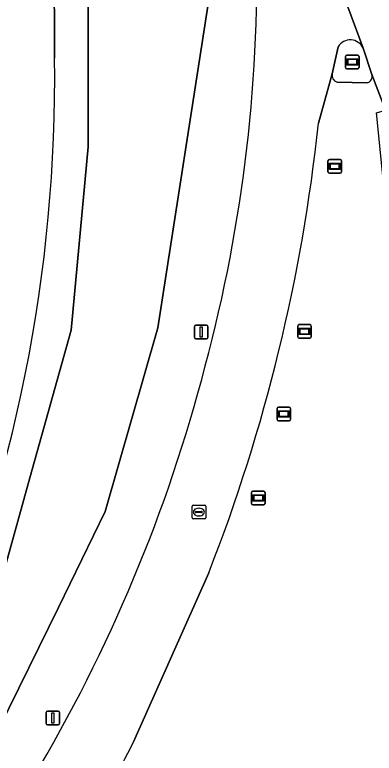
# Model space of a CAD drawing. Extents: x 154324 to 155744, y 382937 to 384188.
# Drawn here: x 155082.5 to 155108.8, y 383239.7 to 383293.7 of the extents above; entities that cross this region are included whole.
import ezdxf

# ---------------------------------------------------------------- set-up
doc = ezdxf.new("R2010")
doc.units = 0
for name, color, linetype in [('IMGEO_Berm_groen', 7, 'Continuous'), ('IMGEO_Fietspad_gesloten', 7, 'Continuous'), ('IMGEO_Groenvoorziening', 7, 'Continuous'), ('IMGEO_Lichtmast', 7, 'Continuous'), ('IMGEO_Rijbaan_regionaal_gesloten', 7, 'Continuous'), ('IMGEO_Rioolput', 7, 'Continuous'), ('IMGEO_Verkeersbord', 7, 'Continuous'), ('IMGEO_Verkeerseiland_open', 7, 'Continuous'), ('IMGEO_Wegwijzer', 7, 'Continuous')]:
    doc.layers.add(name, color=color, linetype=linetype)

msp = doc.modelspace()

# ---------------------------------------------------------------- linework, layer by layer
at = {"layer": 'IMGEO_Berm_groen'}
msp.add_lwpolyline([(155099.297, 383313.875), (155099.567, 383313.904), (155097.848, 383325.634), (155095.535, 383325.326), (155095.807, 383312.144), (155096.776, 383295.415), (155092.963, 383270.8), (155089.107, 383257.395), (155085.714, 383250.375), (155080.634, 383240.078), (155071.266, 383224.593), (155061.11, 383215.947), (155071.677, 383232.691), (155081.284, 383251.493), (155083.628, 383259.846), (155086.643, 383270.638), (155087.872, 383284.02), (155087.88, 383295.431), (155087.898, 383324.309), (155085.135, 383323.941), (155085.346, 383312.247), (155085.424, 383290.508)], dxfattribs=at)
msp.add_lwpolyline([(155095.535, 383325.326), (155087.898, 383324.309), (155087.88, 383295.431), (155087.872, 383284.02), (155086.643, 383270.638), (155083.628, 383259.846), (155081.284, 383251.493), (155071.677, 383232.691), (155061.11, 383215.947), (155071.266, 383224.593), (155080.634, 383240.078), (155085.714, 383250.375), (155089.107, 383257.395), (155092.963, 383270.8), (155096.776, 383295.415), (155095.807, 383312.144)], close=True, dxfattribs=at)
for centre, radius, start, end in [((154988.204, 383296.878), 112.004, 345.07078, 1.6546), ((154975.341, 383289.049), 110.093, 336.56849, 0.75952), ((154984.729, 383297.039), 115.405, 329.16273, 345.43809)]:
    msp.add_arc(centre, radius, start, end, dxfattribs=at)
at = {"layer": 'IMGEO_Fietspad_gesloten'}
msp.add_lwpolyline([(155085.424, 383290.508), (155085.346, 383312.247), (155085.135, 383323.941), (155085.067, 383327.696), (155084.447, 383341.596), (155080.698, 383395.149)], dxfattribs=at)
msp.add_arc((154975.341, 383289.049), 110.093, 336.56849, 0.75952, dxfattribs=at)
at = {"layer": 'IMGEO_Groenvoorziening'}
for points in [[(155105.7, 383289.369), (155104.685, 383285.752)], [(155113.974, 383237.877), (155113.745, 383238.359), (155108.916, 383286.514), (155109.574, 383286.695), (155108.58, 383289.319)], [(155108.234, 383288.694), (155106.045, 383288.758)], [(155096.679, 383252.918), (155091.187, 383240.575)]]:
    msp.add_lwpolyline(points, dxfattribs=at)
for centre, radius, start, end in [((155106.182, 383289.238), 0.5, 164.8352, 254.0672), ((155108.112, 383289.17), 0.491, 284.3333, 17.7289), ((154978.613, 383299.099), 126.777, 338.63712, 353.95651), ((155010.91, 383280.29), 89.563, 324.24823, 333.67742)]:
    msp.add_arc(centre, radius, start, end, dxfattribs=at)
at = {"layer": 'IMGEO_Lichtmast'}
for p, q in [((155095.628, 383270.104), (155095.628, 383270.904)), ((155095.628, 383270.904), (155095.628, 383270.104)), ((155095.728, 383271.004), (155096.518, 383271.004)), ((155096.518, 383271.004), (155095.728, 383271.004)), ((155096.618, 383270.904), (155096.618, 383270.104)), ((155096.618, 383270.104), (155096.618, 383270.904)), ((155096.518, 383270.004), (155095.728, 383270.004)), ((155095.728, 383270.004), (155096.518, 383270.004)), ((155084.8, 383241.911), (155084.8, 383242.711)), ((155084.8, 383242.711), (155084.8, 383241.911)), ((155084.9, 383242.811), (155085.69, 383242.811)), ((155085.69, 383242.811), (155084.9, 383242.811)), ((155085.79, 383242.711), (155085.79, 383241.911)), ((155085.79, 383241.911), (155085.79, 383242.711)), ((155085.69, 383241.811), (155084.9, 383241.811)), ((155084.9, 383241.811), (155085.69, 383241.811))]:
    msp.add_line(p, q, dxfattribs=at)
for points in [[(155096.048, 383270.879), (155096.198, 383270.879), (155096.198, 383270.129), (155096.048, 383270.129), (155096.048, 383270.879)], [(155085.22, 383242.686), (155085.37, 383242.686), (155085.37, 383241.936), (155085.22, 383241.936), (155085.22, 383242.686)]]:
    msp.add_lwpolyline(points, dxfattribs=at)
for centre, start, end in [((155095.728, 383270.904), 90, 180), ((155095.728, 383270.904), 90, 180), ((155096.518, 383270.904), 0, 90), ((155096.518, 383270.904), 360, 90), ((155095.728, 383270.104), 180, 270), ((155095.728, 383270.104), 180, 270), ((155096.518, 383270.104), 270, 0), ((155096.518, 383270.104), 270, 0), ((155084.9, 383242.711), 90, 180), ((155084.9, 383242.711), 90, 180), ((155085.69, 383242.711), 0, 90), ((155085.69, 383242.711), 360, 90), ((155084.9, 383241.911), 180, 270), ((155084.9, 383241.911), 180, 270), ((155085.69, 383241.911), 270, 0), ((155085.69, 383241.911), 270, 0)]:
    msp.add_arc(centre, 0.1, start, end, dxfattribs=at)
at = {"layer": 'IMGEO_Rijbaan_regionaal_gesloten'}
for points in [[(155088.506, 383425.158), (155082.147, 383448.215), (155075.664, 383486.308), (155070.593, 383489.047), (155071.187, 383485.369), (155076.819, 383452.367), (155095.519, 383340.332), (155097.848, 383325.634), (155099.567, 383313.904), (155107.952, 383291.229), (155108.58, 383289.319), (155109.574, 383286.695)], [(155107.952, 383291.229), (155099.567, 383313.904), (155099.297, 383313.875)], [(155104.685, 383285.752), (155105.7, 383289.369), (155106.128, 383291.326)], [(155091.187, 383240.575), (155096.679, 383252.918)]]:
    msp.add_lwpolyline(points, dxfattribs=at)
for centre, radius, start, end in [((154988.204, 383296.878), 112.004, 345.07078, 1.6546), ((155107.015, 383290.81), 1.026, 24.0714, 149.8403), ((154978.613, 383299.099), 126.777, 338.63712, 353.95651), ((154984.729, 383297.039), 115.405, 329.16273, 345.43809), ((155010.91, 383280.29), 89.563, 324.24823, 333.67742)]:
    msp.add_arc(centre, radius, start, end, dxfattribs=at)
at = {"layer": 'IMGEO_Rioolput'}
for p, q in [((155095.458, 383256.928), (155095.458, 383257.78)), ((155095.533, 383257.854), (155096.385, 383257.854)), ((155095.76, 383257.397), (155096.158, 383257.397)), ((155095.946, 383257.634), (155095.971, 383257.634)), ((155096.459, 383257.78), (155096.459, 383256.928)), ((155096.385, 383256.854), (155095.533, 383256.854)), ((155095.717, 383257.348), (155095.717, 383257.36)), ((155096.155, 383257.311), (155095.757, 383257.311)), ((155095.969, 383257.074), (155095.944, 383257.074)), ((155096.201, 383257.36), (155096.201, 383257.348))]:
    msp.add_line(p, q, dxfattribs=at)
for points in [[(155095.458, 383256.928), (155095.458, 383257.78)], [(155095.533, 383257.854), (155096.385, 383257.854)], [(155096.459, 383257.78), (155096.459, 383256.928)], [(155096.385, 383256.854), (155095.533, 383256.854)]]:
    msp.add_lwpolyline(points, dxfattribs=at)
for centre, radius, start, end in [((155095.535, 383257.778), 0.0765, 91.552, 178.448), ((155095.535, 383257.778), 0.0765, 91.552, 178.448), ((155095.757, 383257.357), 0.0403, 85.8775, 175.7526), ((155096.162, 383257.359), 0.0386, 1.7309, 96.639), ((155096.383, 383257.778), 0.0765, 1.552, 88.448), ((155096.383, 383257.778), 0.0765, 1.552, 88.448), ((155095.535, 383256.93), 0.0765, 181.552, 268.448), ((155095.535, 383256.93), 0.0765, 181.552, 268.448), ((155095.754, 383257.347), 0.0366, 178.938, 274.7102), ((155096.158, 383257.354), 0.043, 264.8664, 352.4533), ((155096.383, 383256.93), 0.0765, 271.552, 358.448), ((155096.383, 383256.93), 0.0765, 271.552, 358.448)]:
    msp.add_arc(centre, radius, start, end, dxfattribs=at)
for centre, major_axis, ratio, start_param, end_param in [((155095.945, 383257.354), (-0.387, 0.002), 0.722429, 4.712389, 7.853982), ((155095.97, 383257.354), (-0.39, 0.002), 0.717154, 1.570796, 4.712389)]:
    msp.add_ellipse(centre, major_axis=major_axis, ratio=ratio, start_param=start_param, end_param=end_param, dxfattribs=at)
at = {"layer": 'IMGEO_Verkeersbord'}
for p, q in [((155105.383, 383282.205), (155105.383, 383283.005)), ((155105.383, 383283.005), (155105.383, 383282.205)), ((155105.483, 383283.105), (155106.273, 383283.105)), ((155106.273, 383283.105), (155105.483, 383283.105)), ((155106.373, 383283.005), (155106.373, 383282.205)), ((155106.373, 383282.205), (155106.373, 383283.005)), ((155106.273, 383282.105), (155105.483, 383282.105)), ((155105.483, 383282.105), (155106.273, 383282.105)), ((155103.171, 383270.141), (155103.171, 383270.941)), ((155103.171, 383270.941), (155103.171, 383270.141)), ((155103.271, 383271.041), (155104.061, 383271.041)), ((155104.061, 383271.041), (155103.271, 383271.041)), ((155104.161, 383270.941), (155104.161, 383270.141)), ((155104.161, 383270.141), (155104.161, 383270.941)), ((155104.061, 383270.041), (155103.271, 383270.041)), ((155103.271, 383270.041), (155104.061, 383270.041)), ((155101.762, 383265.019), (155102.552, 383265.019)), ((155102.552, 383265.019), (155101.762, 383265.019)), ((155101.662, 383264.119), (155101.662, 383264.919)), ((155101.662, 383264.919), (155101.662, 383264.119)), ((155102.652, 383264.919), (155102.652, 383264.119)), ((155102.652, 383264.119), (155102.652, 383264.919)), ((155102.552, 383264.019), (155101.762, 383264.019)), ((155101.762, 383264.019), (155102.552, 383264.019)), ((155099.799, 383257.984), (155099.799, 383258.784)), ((155099.799, 383258.784), (155099.799, 383257.984)), ((155099.899, 383258.884), (155100.689, 383258.884)), ((155100.689, 383258.884), (155099.899, 383258.884)), ((155100.789, 383258.784), (155100.789, 383257.984)), ((155100.789, 383257.984), (155100.789, 383258.784)), ((155100.689, 383257.884), (155099.899, 383257.884)), ((155099.899, 383257.884), (155100.689, 383257.884))]:
    msp.add_line(p, q, dxfattribs=at)
for points in [[(155105.484, 383282.837), (155106.272, 383282.837), (155106.272, 383282.373), (155105.484, 383282.373), (155105.484, 383282.837)], [(155105.549, 383282.772), (155105.549, 383282.438), (155106.207, 383282.438), (155106.207, 383282.772), (155105.549, 383282.772)], [(155103.272, 383270.773), (155104.06, 383270.773), (155104.06, 383270.309), (155103.272, 383270.309), (155103.272, 383270.773)], [(155103.337, 383270.708), (155103.337, 383270.374), (155103.995, 383270.374), (155103.995, 383270.708), (155103.337, 383270.708)], [(155101.763, 383264.751), (155102.551, 383264.751), (155102.551, 383264.287), (155101.763, 383264.287), (155101.763, 383264.751)], [(155101.828, 383264.686), (155101.828, 383264.352), (155102.486, 383264.352), (155102.486, 383264.686), (155101.828, 383264.686)], [(155099.9, 383258.616), (155100.688, 383258.616), (155100.688, 383258.152), (155099.9, 383258.152), (155099.9, 383258.616)], [(155099.965, 383258.551), (155099.965, 383258.217), (155100.623, 383258.217), (155100.623, 383258.551), (155099.965, 383258.551)]]:
    msp.add_lwpolyline(points, dxfattribs=at)
for centre, start, end in [((155105.483, 383283.005), 90, 180), ((155105.483, 383283.005), 90, 180), ((155106.273, 383283.005), 0, 90), ((155106.273, 383283.005), 360, 90), ((155105.483, 383282.205), 180, 270), ((155105.483, 383282.205), 180, 270), ((155106.273, 383282.205), 270, 0), ((155106.273, 383282.205), 270, 0), ((155103.271, 383270.941), 90, 180), ((155103.271, 383270.941), 90, 180), ((155104.061, 383270.941), 0, 90), ((155104.061, 383270.941), 360, 90), ((155103.271, 383270.141), 180, 270), ((155103.271, 383270.141), 180, 270), ((155104.061, 383270.141), 270, 0), ((155104.061, 383270.141), 270, 0), ((155101.762, 383264.919), 90, 180), ((155101.762, 383264.919), 90, 180), ((155102.552, 383264.919), 0, 90), ((155102.552, 383264.919), 360, 90), ((155101.762, 383264.119), 180, 270), ((155101.762, 383264.119), 180, 270), ((155102.552, 383264.119), 270, 0), ((155102.552, 383264.119), 270, 0), ((155099.899, 383258.784), 90, 180), ((155099.899, 383258.784), 90, 180), ((155100.689, 383258.784), 0, 90), ((155100.689, 383258.784), 360, 90), ((155099.899, 383257.984), 180, 270), ((155099.899, 383257.984), 180, 270), ((155100.689, 383257.984), 270, 0), ((155100.689, 383257.984), 270, 0)]:
    msp.add_arc(centre, 0.1, start, end, dxfattribs=at)
at = {"layer": 'IMGEO_Verkeerseiland_open'}
for points in [[(155106.128, 383291.326), (155105.7, 383289.369)], [(155108.58, 383289.319), (155107.952, 383291.229)], [(155106.045, 383288.758), (155108.234, 383288.694)]]:
    msp.add_lwpolyline(points, dxfattribs=at)
for centre, radius, start, end in [((155107.015, 383290.81), 1.026, 24.0714, 149.8403), ((155106.182, 383289.238), 0.5, 164.8352, 254.0672), ((155108.112, 383289.17), 0.491, 284.3333, 17.7289)]:
    msp.add_arc(centre, radius, start, end, dxfattribs=at)
at = {"layer": 'IMGEO_Wegwijzer'}
for p, q in [((155106.662, 383289.829), (155106.662, 383290.629)), ((155106.662, 383290.629), (155106.662, 383289.829)), ((155106.762, 383290.729), (155107.552, 383290.729)), ((155107.552, 383290.729), (155106.762, 383290.729)), ((155107.652, 383290.629), (155107.652, 383289.829)), ((155107.652, 383289.829), (155107.652, 383290.629)), ((155107.552, 383289.729), (155106.762, 383289.729)), ((155106.762, 383289.729), (155107.552, 383289.729))]:
    msp.add_line(p, q, dxfattribs=at)
for points in [[(155106.763, 383290.461), (155107.551, 383290.461), (155107.551, 383289.997), (155106.763, 383289.997), (155106.763, 383290.461)], [(155106.828, 383290.396), (155106.828, 383290.062), (155107.486, 383290.062), (155107.486, 383290.396), (155106.828, 383290.396)]]:
    msp.add_lwpolyline(points, dxfattribs=at)
for centre, start, end in [((155106.762, 383290.629), 90, 180), ((155106.762, 383290.629), 90, 180), ((155107.552, 383290.629), 0, 90), ((155107.552, 383290.629), 360, 90), ((155106.762, 383289.829), 180, 270), ((155106.762, 383289.829), 180, 270), ((155107.552, 383289.829), 270, 0), ((155107.552, 383289.829), 270, 0)]:
    msp.add_arc(centre, 0.1, start, end, dxfattribs=at)

doc.saveas('drawing.dxf')
